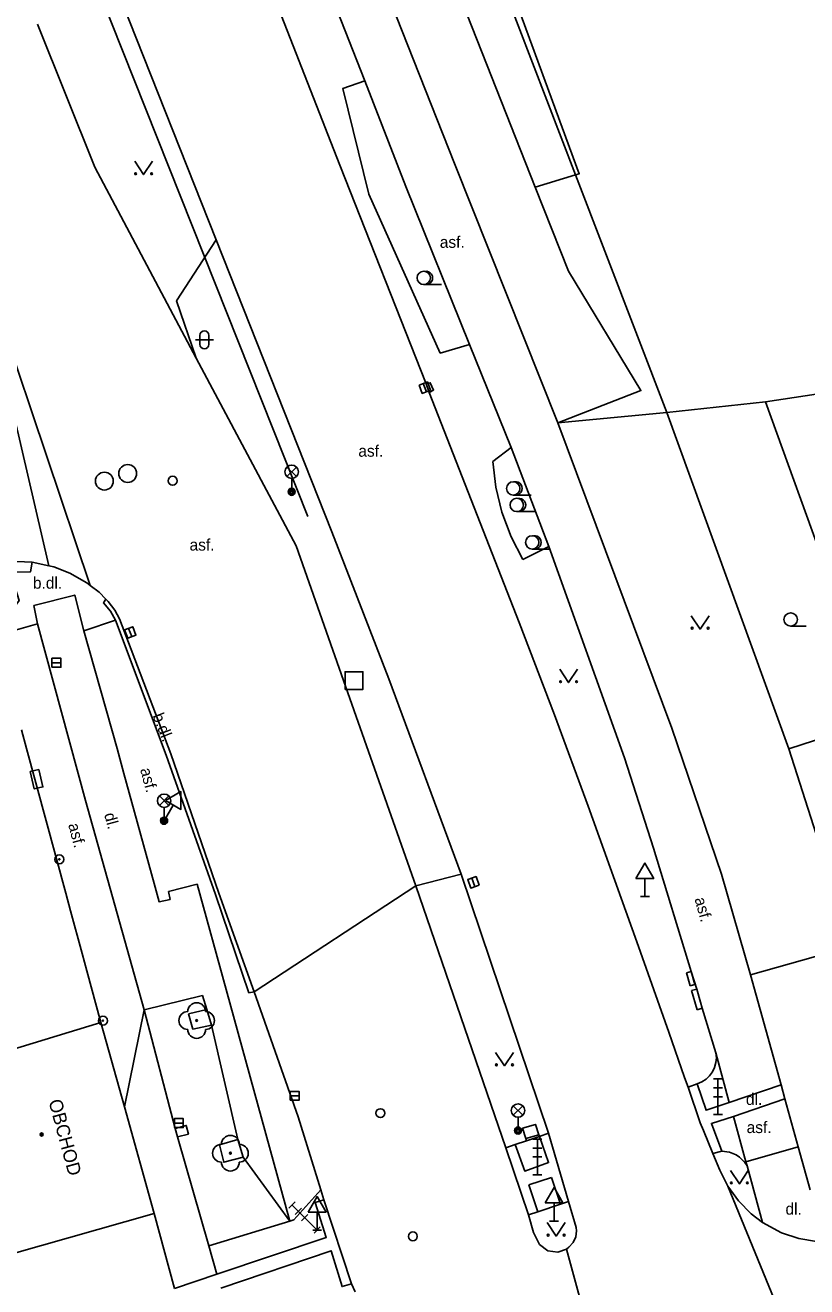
# Model space of a CAD drawing. Extents: x -596229 to -595156, y -1161237 to -1159376.
# Drawn here: x -595429.2 to -595385.3, y -1160615.4 to -1160544.6 of the extents above; entities that cross this region are included whole.
import ezdxf

# ---------------------------------------------------------------- set-up
doc = ezdxf.new("R2010")
doc.units = 0
for name, color, linetype in [('DOP - kresba z DSPS bez souradnic', 7, 'Continuous'), ('DOP - rozhrani ploch obecne', 7, 'Continuous'), ('Level 22', 7, 'Continuous'), ('Level 24', 7, 'Continuous'), ('Level 25', 7, 'Continuous'), ('Level 26', 7, 'Continuous'), ('Level 27', 7, 'Continuous'), ('Level 28', 7, 'Continuous'), ('Level 33', 7, 'Continuous'), ('Level 34', 7, 'Continuous'), ('Level 36', 7, 'Continuous'), ('Level 39', 7, 'Continuous'), ('silnoproud - povrch.  znaky a  RIS  skut. velikost', 7, 'Continuous'), ('Specificka linie pasportu komunikaci', 7, 'Continuous'), ('TM - budovy zdene_ betonove - VP', 7, 'Continuous'), ('TM - chodniky - VP', 7, 'Continuous'), ('TM - komunikace - VP', 7, 'Continuous'), ('TM - plot drateny_ kovovy - VP', 7, 'Continuous'), ('TM - plot zdeny_ ohradni zed - VP', 7, 'Continuous'), ('TM - popis objektu', 7, 'Continuous'), ('TM - popis povrchu', 7, 'Continuous'), ('TM - rozhrani ploch obecne - VP', 7, 'Continuous'), ('TM - vstup do budovy - zdene_ betonove', 7, 'Continuous'), ('TM - zabradli - VP', 7, 'Continuous')]:
    doc.layers.add(name, color=color, linetype=linetype)

msp = doc.modelspace()

# ---------------------------------------------------------------- linework, layer by layer
at = {"layer": 'DOP - kresba z DSPS bez souradnic'}
msp.add_lwpolyline([(-595386.35, -1160585.22), (-595393.19, -1160566.33)], dxfattribs=at)
at = {"layer": 'DOP - rozhrani ploch obecne'}
for points in [[(-595384.08, -1160575.63), (-595387.65, -1160565.74)], [(-595381.28, -1160583.57), (-595386.35, -1160585.22)], [(-595386.35, -1160585.22), (-595384.2, -1160591.95)]]:
    msp.add_lwpolyline(points, dxfattribs=at)
at = {"layer": 'Level 22'}
for centre in [(-595419.57, -1160600.48), (-595417.68, -1160607.93)]:
    msp.add_circle(centre, 0.05, dxfattribs=at)
for centre, start, end in [((-595419.57, -1160599.98), 0, 180), ((-595420.07, -1160600.48), 90, 270), ((-595419.07, -1160600.48), 270, 90), ((-595419.57, -1160600.98), 180, 0), ((-595417.68, -1160607.43), 0, 180), ((-595418.18, -1160607.93), 90, 270), ((-595417.18, -1160607.93), 270, 90), ((-595417.68, -1160608.43), 180, 0)]:
    msp.add_arc(centre, 0.5, start, end, dxfattribs=at)
at = {"layer": 'Level 24'}
msp.add_lwpolyline([(-595428.92, -1160586.502), (-595428.686, -1160587.475), (-595428.2, -1160587.358), (-595428.434, -1160586.385)], close=True, dxfattribs=at)
at = {"layer": 'Level 25'}
for centre, radius in [((-595427.28, -1160591.43), 0.25), ((-595427.28, -1160591.43), 0.0303), ((-595424.83, -1160600.49), 0.25), ((-595424.83, -1160600.49), 0.0303)]:
    msp.add_circle(centre, radius, dxfattribs=at)
at = {"layer": 'Level 26'}
msp.add_lwpolyline([(-595411.24, -1160581.89), (-595410.24, -1160581.89), (-595410.24, -1160580.89), (-595411.24, -1160580.89)], close=True, dxfattribs=at)
at = {"layer": 'Level 27'}
for p, q in [((-595406.858, -1160564.706), (-595406.682, -1160565.174)), ((-595423.391, -1160578.457), (-595423.209, -1160578.923)), ((-595427.69, -1160580.39), (-595427.19, -1160580.39)), ((-595403.957, -1160592.956), (-595404.123, -1160592.484)), ((-595414.32, -1160604.71), (-595413.82, -1160604.71)), ((-595420.82, -1160606.24), (-595420.32, -1160606.24))]:
    msp.add_line(p, q, dxfattribs=at)
for points in [[(-595407.092, -1160564.794), (-595406.916, -1160565.262), (-595406.448, -1160565.086), (-595406.624, -1160564.618)], [(-595423.624, -1160578.548), (-595423.442, -1160579.014), (-595422.976, -1160578.832), (-595423.158, -1160578.366)], [(-595427.69, -1160580.64), (-595427.19, -1160580.64), (-595427.19, -1160580.14), (-595427.69, -1160580.14)], [(-595403.721, -1160592.872), (-595403.888, -1160592.401), (-595404.359, -1160592.568), (-595404.192, -1160593.039)], [(-595414.32, -1160604.96), (-595413.82, -1160604.96), (-595413.82, -1160604.46), (-595414.32, -1160604.46)], [(-595420.82, -1160606.49), (-595420.32, -1160606.49), (-595420.32, -1160605.99), (-595420.82, -1160605.99)]]:
    msp.add_lwpolyline(points, close=True, dxfattribs=at)
for centre in [(-595424.75, -1160570.19), (-595423.44, -1160569.76)]:
    msp.add_circle(centre, 0.5, dxfattribs=at)
at = {"layer": 'Level 28'}
for centre in [(-595420.92, -1160570.17), (-595409.26, -1160605.68), (-595407.44, -1160612.6)]:
    msp.add_circle(centre, 0.25, dxfattribs=at)
at = {"layer": 'Level 33'}
for p, q in [((-595414.505, -1160569.93), (-595413.975, -1160569.4)), ((-595414.505, -1160569.4), (-595413.975, -1160569.93)), ((-595414.24, -1160570.04), (-595414.24, -1160570.79)), ((-595421.665, -1160588.4), (-595421.135, -1160587.87)), ((-595421.665, -1160587.87), (-595421.135, -1160588.4)), ((-595421.4, -1160588.51), (-595421.4, -1160589.26)), ((-595390.57, -1160603.76), (-595390.07, -1160603.76)), ((-595390.32, -1160605.76), (-595390.32, -1160603.76)), ((-595390.57, -1160604.26), (-595390.07, -1160604.26)), ((-595390.57, -1160604.76), (-595390.07, -1160604.76)), ((-595401.805, -1160605.8), (-595401.275, -1160605.27)), ((-595401.805, -1160605.27), (-595401.275, -1160605.8)), ((-595390.57, -1160605.76), (-595390.07, -1160605.76)), ((-595401.54, -1160605.91), (-595401.54, -1160606.66)), ((-595400.7, -1160607.14), (-595400.2, -1160607.14)), ((-595400.45, -1160609.14), (-595400.45, -1160607.14)), ((-595400.7, -1160607.64), (-595400.2, -1160607.64)), ((-595400.7, -1160608.14), (-595400.2, -1160608.14)), ((-595400.7, -1160609.14), (-595400.2, -1160609.14)), ((-595414.401, -1160611.013), (-595414.047, -1160610.659)), ((-595412.81, -1160612.25), (-595414.224, -1160610.836)), ((-595414.047, -1160611.366), (-595413.694, -1160611.013)), ((-595413.694, -1160611.72), (-595413.34, -1160611.366)), ((-595412.987, -1160612.427), (-595412.633, -1160612.073))]:
    msp.add_line(p, q, dxfattribs=at)
for centre, radius in [((-595414.24, -1160569.665), 0.375), ((-595414.24, -1160570.79), 0.2), ((-595414.24, -1160570.79), 0.145), ((-595414.24, -1160570.79), 0.0876), ((-595421.4, -1160588.135), 0.375), ((-595421.4, -1160589.26), 0.2), ((-595421.4, -1160589.26), 0.145), ((-595421.4, -1160589.26), 0.0876), ((-595401.54, -1160605.535), 0.375), ((-595401.54, -1160606.66), 0.2), ((-595401.54, -1160606.66), 0.145), ((-595401.54, -1160606.66), 0.0876)]:
    msp.add_circle(centre, radius, dxfattribs=at)
at = {"layer": 'Level 34'}
for p, q in [((-595420.891, -1160588.378), (-595421.4, -1160589.26)), ((-595421.617, -1160589.135), (-595421.183, -1160589.385)), ((-595394.42, -1160592.502), (-595394.42, -1160593.52)), ((-595394.67, -1160593.52), (-595394.17, -1160593.52)), ((-595399.52, -1160610.722), (-595399.52, -1160611.74)), ((-595412.81, -1160611.232), (-595412.81, -1160612.25)), ((-595413.06, -1160612.25), (-595412.56, -1160612.25)), ((-595399.77, -1160611.74), (-595399.27, -1160611.74))]:
    msp.add_line(p, q, dxfattribs=at)
for points in [[(-595421.324, -1160588.128), (-595420.458, -1160588.628), (-595420.458, -1160587.628)], [(-595394.92, -1160592.502), (-595393.92, -1160592.502), (-595394.42, -1160591.636)], [(-595400.02, -1160610.722), (-595399.02, -1160610.722), (-595399.52, -1160609.856)], [(-595413.31, -1160611.232), (-595412.31, -1160611.232), (-595412.81, -1160610.366)]]:
    msp.add_lwpolyline(points, close=True, dxfattribs=at)
at = {"layer": 'Level 36'}
for p, q in [((-595406.83, -1160559.155), (-595405.83, -1160559.155)), ((-595419.636, -1160562.256), (-595418.636, -1160562.256)), ((-595419.386, -1160562.006), (-595419.386, -1160562.506)), ((-595418.886, -1160562.006), (-595418.886, -1160562.506)), ((-595401.81, -1160570.975), (-595400.81, -1160570.975)), ((-595401.61, -1160571.905), (-595400.61, -1160571.905)), ((-595400.74, -1160574.005), (-595399.74, -1160574.005)), ((-595386.24, -1160578.335), (-595385.365, -1160578.335))]:
    msp.add_line(p, q, dxfattribs=at)
for points in [[(-595423.05, -1160552.23), (-595422.55, -1160552.98), (-595422.05, -1160552.23)], [(-595391.82, -1160577.75), (-595391.32, -1160578.5), (-595390.82, -1160577.75)], [(-595399.2, -1160580.75), (-595398.7, -1160581.5), (-595398.2, -1160580.75)], [(-595402.8, -1160602.27), (-595402.3, -1160603.02), (-595401.8, -1160602.27)], [(-595389.62, -1160608.9), (-595389.12, -1160609.65), (-595388.62, -1160608.9)], [(-595399.9, -1160611.83), (-595399.4, -1160612.58), (-595398.9, -1160611.83)]]:
    msp.add_lwpolyline(points, dxfattribs=at)
for centre, radius in [((-595423, -1160552.93), 0.05), ((-595422.101, -1160552.93), 0.05), ((-595406.83, -1160558.78), 0.375), ((-595401.81, -1160570.6), 0.375), ((-595401.61, -1160571.53), 0.375), ((-595400.74, -1160573.63), 0.375), ((-595386.24, -1160577.96), 0.375), ((-595391.77, -1160578.45), 0.05), ((-595390.871, -1160578.45), 0.05), ((-595399.15, -1160581.45), 0.05), ((-595398.251, -1160581.45), 0.05), ((-595402.75, -1160602.97), 0.05), ((-595401.851, -1160602.97), 0.05), ((-595389.57, -1160609.6), 0.05), ((-595388.671, -1160609.6), 0.05), ((-595399.85, -1160612.53), 0.05), ((-595398.951, -1160612.53), 0.05)]:
    msp.add_circle(centre, radius, dxfattribs=at)
for centre, radius, start, end in [((-595406.705, -1160558.78), 0.375, 260.40593, 99.59407), ((-595419.136, -1160562.006), 0.25, 0, 180), ((-595419.136, -1160562.506), 0.25, 180, 0), ((-595401.685, -1160570.6), 0.375, 260.40593, 99.59407), ((-595401.485, -1160571.53), 0.375, 260.40593, 99.59407), ((-595400.615, -1160573.63), 0.375, 260.40593, 99.59407)]:
    msp.add_arc(centre, radius, start, end, dxfattribs=at)
at = {"layer": 'Level 39'}
for radius in [0.09, 0.0398]:
    msp.add_circle((-595428.27, -1160606.88), radius, dxfattribs=at)
at = {"layer": 'silnoproud - povrch.  znaky a  RIS  skut. velikost'}
for points in [[(-595391.82, -1160597.73), (-595392.09, -1160597.81)], [(-595392.09, -1160597.81), (-595391.88, -1160598.54)], [(-595391.61, -1160598.46), (-595391.82, -1160597.73)], [(-595391.88, -1160598.54), (-595391.61, -1160598.46)], [(-595391.51, -1160598.72), (-595391.8, -1160598.8)], [(-595391.8, -1160598.8), (-595391.49, -1160599.87)], [(-595391.3, -1160599.44), (-595391.51, -1160598.72)], [(-595391.2, -1160599.79), (-595391.3, -1160599.44)], [(-595391.49, -1160599.87), (-595391.2, -1160599.79)]]:
    msp.add_lwpolyline(points, dxfattribs=at)
at = {"layer": 'Specificka linie pasportu komunikaci'}
for points in [[(-595417.44, -1160503.61), (-595416.36, -1160503.13), (-595398.1, -1160552.93), (-595398.31, -1160552.99)], [(-595400.57, -1160553.69), (-595414.19, -1160519.13), (-595416.73, -1160512.72), (-595416.8, -1160512.57), (-595420.3, -1160504.87)], [(-595398.31, -1160552.99), (-595400.57, -1160553.69)], [(-595400.57, -1160553.69), (-595398.71, -1160558.4), (-595394.64, -1160565.11), (-595399.3, -1160566.92)], [(-595419.59, -1160563.28), (-595420.7, -1160560.06), (-595418.47, -1160556.64)], [(-595425.54, -1160576.05), (-595430.45, -1160561.46)], [(-595406.7, -1160564.73), (-595406.53, -1160565.21)], [(-595427.87, -1160574.94), (-595430.17, -1160565.01)], [(-595407.28, -1160592.92), (-595404.73, -1160592.27)], [(-595416.35, -1160598.87), (-595407.28, -1160592.92)], [(-595422.52, -1160599.88), (-595419.24, -1160599.07)], [(-595419.24, -1160599.07), (-595419, -1160599.86)], [(-595416.65, -1160598.92), (-595416.35, -1160598.87)], [(-595423.63, -1160605.32), (-595422.52, -1160599.88)], [(-595418.74, -1160600.74), (-595417.26, -1160607.16)], [(-595420.77, -1160606.54), (-595420.65, -1160607.01)], [(-595401.1, -1160607.11), (-595401.06, -1160607.23)], [(-595400.38, -1160606.89), (-595400.34, -1160606.99)], [(-595416.96, -1160608.16), (-595414.34, -1160611.74)], [(-595389.76, -1160609.78), (-595382.74, -1160626.94)], [(-595394.86, -1160629.03), (-595396.41, -1160622.18), (-595398.82, -1160613.31)]]:
    msp.add_lwpolyline(points, dxfattribs=at)
at = {"layer": 'TM - budovy zdene_ betonove - VP'}
for points in [[(-595426.92, -1160593.32), (-595429.12, -1160585.21)], [(-595425.99, -1160596.72), (-595426.65, -1160594.32)], [(-595388.49, -1160597.91), (-595384.12, -1160596.68)], [(-595424.95, -1160600.59), (-595425.73, -1160597.69)], [(-595388.49, -1160597.91), (-595386.77, -1160604.09)], [(-595434.33, -1160603.46), (-595424.95, -1160600.59)], [(-595424.95, -1160600.59), (-595423.63, -1160605.32)], [(-595386.77, -1160604.09), (-595386.56, -1160604.88)], [(-595386.56, -1160604.88), (-595385.81, -1160607.57)], [(-595423.63, -1160605.32), (-595421.95, -1160611.32)], [(-595385.81, -1160607.57), (-595385.14, -1160609.98)], [(-595433.11, -1160614.48), (-595421.95, -1160611.32)], [(-595420.81, -1160615.52), (-595421.95, -1160611.32)]]:
    msp.add_lwpolyline(points, dxfattribs=at)
at = {"layer": 'TM - chodniky - VP'}
for points in [[(-595424.55, -1160503.03), (-595417.76, -1160520.18), (-595411.65, -1160535.77), (-595405.11, -1160552.36)], [(-595410.13, -1160547.71), (-595414.55, -1160536.46), (-595420.69, -1160520.83), (-595423.25, -1160514.27)], [(-595407.84, -1160553.64), (-595410.13, -1160547.71)], [(-595405.11, -1160552.36), (-595399.3, -1160566.92)], [(-595407.84, -1160553.64), (-595404.26, -1160562.51)], [(-595404.26, -1160562.51), (-595401.93, -1160568.31)], [(-595399.81, -1160573.87), (-595401.93, -1160568.31)], [(-595395.57, -1160585.73), (-595399.81, -1160573.87)], [(-595423.66, -1160586.6), (-595424.03, -1160585.21)], [(-595391.82, -1160597.73), (-595393.93, -1160590.81), (-595395.57, -1160585.73)], [(-595421.15, -1160593.24), (-595421.06, -1160593.68), (-595421.68, -1160593.81), (-595421.96, -1160592.79)], [(-595391.51, -1160598.72), (-595391.82, -1160597.73)], [(-595420.03, -1160600.1), (-595419, -1160599.86)], [(-595418.74, -1160600.74), (-595419.78, -1160600.96), (-595420.03, -1160600.1)], [(-595419, -1160599.86), (-595418.74, -1160600.74)], [(-595390.44, -1160602.29), (-595391.2, -1160599.79)], [(-595390.44, -1160602.29), (-595390.41, -1160602.57), (-595390.44, -1160602.84), (-595390.51, -1160603.11), (-595390.63, -1160603.36), (-595390.79, -1160603.58), (-595390.99, -1160603.77), (-595391.23, -1160603.92), (-595391.48, -1160604.03)], [(-595418.29, -1160607.46), (-595417.26, -1160607.16)], [(-595417.26, -1160607.16), (-595416.96, -1160608.16)], [(-595416.96, -1160608.16), (-595418.05, -1160608.44), (-595418.29, -1160607.46)]]:
    msp.add_lwpolyline(points, dxfattribs=at)
at = {"layer": 'TM - komunikace - VP'}
for points in [[(-595411.54, -1160552.45), (-595416.13, -1160540.66), (-595423.57, -1160521.85), (-595430.46, -1160504.33), (-595434.99, -1160492.74)], [(-595423.77, -1160543.27), (-595418.47, -1160556.64)], [(-595419.59, -1160563.28), (-595425.28, -1160552.56), (-595428.51, -1160544.53)], [(-595411.54, -1160552.45), (-595406.7, -1160564.73)], [(-595404.73, -1160592.27), (-595408.78, -1160581.29), (-595411.99, -1160573.03), (-595418.47, -1160556.64)], [(-595407.28, -1160592.92), (-595411.08, -1160582.07), (-595413.98, -1160573.83), (-595419.59, -1160563.28)], [(-595406.7, -1160564.73), (-595406.46, -1160564.67), (-595406.28, -1160565.08), (-595406.53, -1160565.21)], [(-595406.53, -1160565.21), (-595405.51, -1160567.79), (-595403.49, -1160572.96), (-595402.48, -1160575.54), (-595401.48, -1160578.13), (-595399.5, -1160583.32), (-595397.6, -1160588.44), (-595394.88, -1160596.06), (-595393.08, -1160601.14), (-595392.19, -1160603.68), (-595392, -1160604.22)], [(-595432.09, -1160575.17), (-595431.29, -1160574.91), (-595430.5, -1160574.76), (-595429.67, -1160574.7), (-595428.81, -1160574.74)], [(-595428.81, -1160574.74), (-595427.87, -1160574.94)], [(-595427.87, -1160574.94), (-595427.59, -1160575), (-595426.69, -1160575.35), (-595425.73, -1160575.9), (-595425.54, -1160576.05)], [(-595425.54, -1160576.05), (-595425.05, -1160576.42), (-595424.66, -1160576.81)], [(-595424.66, -1160576.81), (-595424.53, -1160576.95), (-595424.17, -1160577.43), (-595423.91, -1160577.92)], [(-595416.35, -1160598.87), (-595418.32, -1160593.32), (-595421.02, -1160585.5), (-595423.91, -1160577.92)], [(-595399.82, -1160606.81), (-595404.73, -1160592.27)], [(-595407.28, -1160592.92), (-595402.23, -1160607.62)], [(-595412.61, -1160609.99), (-595413.88, -1160605.88), (-595416.35, -1160598.87)], [(-595392, -1160604.22), (-595391.31, -1160606.23)], [(-595390.61, -1160607.95), (-595391.14, -1160606.66), (-595391.31, -1160606.23)], [(-595398.7, -1160610.64), (-595399.82, -1160606.81)], [(-595402.23, -1160607.62), (-595400.95, -1160611.39)], [(-595390.21, -1160608.88), (-595390.61, -1160607.95)], [(-595390.21, -1160608.88), (-595389.76, -1160609.78)], [(-595412.43, -1160610.54), (-595412.61, -1160609.99)], [(-595389.76, -1160609.78), (-595389.17, -1160610.61), (-595388.46, -1160611.33), (-595387.82, -1160611.82)], [(-595410.89, -1160615.26), (-595412.43, -1160610.54)], [(-595398.7, -1160610.64), (-595398.28, -1160612.11)], [(-595400.95, -1160611.39), (-595400.67, -1160612.38)], [(-595398.82, -1160613.31), (-595398.68, -1160613.21), (-595398.44, -1160612.95), (-595398.3, -1160612.63), (-595398.26, -1160612.28), (-595398.28, -1160612.11)], [(-595387.82, -1160611.82), (-595386.75, -1160612.4), (-595385.79, -1160612.72), (-595384.79, -1160612.89), (-595383.78, -1160612.9)], [(-595400.67, -1160612.38), (-595400.34, -1160613.05), (-595399.86, -1160613.41), (-595399.31, -1160613.48), (-595398.82, -1160613.31)], [(-595410.67, -1160615.71), (-595410.89, -1160615.26)]]:
    msp.add_lwpolyline(points, dxfattribs=at)
at = {"layer": 'TM - plot drateny_ kovovy - VP'}
for points in [[(-595398.31, -1160552.99), (-595407.17, -1160529.92), (-595417.35, -1160504.03), (-595417.44, -1160503.61)], [(-595393.19, -1160566.33), (-595398.31, -1160552.99)], [(-595387.65, -1160565.74), (-595381.59, -1160564.82)], [(-595393.19, -1160566.33), (-595387.65, -1160565.74)], [(-595399.3, -1160566.92), (-595393.19, -1160566.33)]]:
    msp.add_lwpolyline(points, dxfattribs=at)
at = {"layer": 'TM - plot zdeny_ ohradni zed - VP'}
msp.add_lwpolyline([(-595388.49, -1160597.91), (-595390.13, -1160592.27), (-595392.9, -1160584.06), (-595399.3, -1160566.92)], dxfattribs=at)
at = {"layer": 'TM - rozhrani ploch obecne - VP'}
for points in [[(-595409.91, -1160554.07), (-595411.37, -1160548.15), (-595410.13, -1160547.71)], [(-595409.91, -1160554.07), (-595405.9, -1160563), (-595404.26, -1160562.51)], [(-595401.93, -1160568.31), (-595402.96, -1160569.08)], [(-595402.96, -1160569.08), (-595402.79, -1160570.53), (-595402.44, -1160571.94), (-595401.93, -1160573.31), (-595401.26, -1160574.6)], [(-595401.26, -1160574.6), (-595399.81, -1160573.87)], [(-595428.81, -1160574.74), (-595428.89, -1160575.28), (-595430.04, -1160575.31), (-595429.54, -1160576.9), (-595431.09, -1160578.96)], [(-595428.71, -1160577.17), (-595426.41, -1160576.59), (-595425.91, -1160578.6)], [(-595424.13, -1160578), (-595424.41, -1160577.5), (-595424.79, -1160577.02), (-595424.66, -1160576.81)], [(-595428.5, -1160578.2), (-595428.71, -1160577.17)], [(-595430.21, -1160578.69), (-595428.5, -1160578.2)], [(-595422.52, -1160599.88), (-595425.8, -1160588.13), (-595428.5, -1160578.2)], [(-595425.91, -1160578.6), (-595424.13, -1160578)], [(-595416.65, -1160598.92), (-595418.51, -1160593.41), (-595421.28, -1160585.57), (-595424.13, -1160578)], [(-595425.91, -1160578.6), (-595424.03, -1160585.21)], [(-595423.66, -1160586.6), (-595421.96, -1160592.79)], [(-595421.15, -1160593.24), (-595421.06, -1160593.68), (-595421.68, -1160593.81), (-595421.96, -1160592.79)], [(-595421.15, -1160593.24), (-595419.55, -1160592.83), (-595417.91, -1160598.74), (-595414.34, -1160611.74)], [(-595420.77, -1160606.54), (-595422.52, -1160599.88)], [(-595390.44, -1160602.29), (-595389.69, -1160605.08)], [(-595391.48, -1160604.03), (-595392, -1160604.22)], [(-595389.69, -1160605.08), (-595390.99, -1160605.52), (-595391.48, -1160604.03)], [(-595386.77, -1160604.09), (-595389.69, -1160605.08)], [(-595389.45, -1160605.86), (-595386.56, -1160604.88)], [(-595389.45, -1160605.86), (-595390.69, -1160606.26), (-595390.1, -1160607.81)], [(-595388.75, -1160608.42), (-595389.45, -1160605.86)], [(-595420.65, -1160607.01), (-595420.03, -1160606.86), (-595420.16, -1160606.37), (-595420.77, -1160606.54)], [(-595401.1, -1160607.11), (-595401.28, -1160606.53), (-595400.56, -1160606.31), (-595400.38, -1160606.89)], [(-595418.89, -1160613.14), (-595420.65, -1160607.01)], [(-595401.69, -1160607.44), (-595401.16, -1160608.93), (-595399.82, -1160608.46), (-595400.34, -1160606.99)], [(-595401.69, -1160607.44), (-595401.06, -1160607.23)], [(-595400.38, -1160606.89), (-595401.1, -1160607.11)], [(-595401.06, -1160607.23), (-595400.34, -1160606.99)], [(-595400.34, -1160606.99), (-595399.82, -1160606.81)], [(-595402.23, -1160607.62), (-595401.69, -1160607.44)], [(-595390.1, -1160607.81), (-595390.61, -1160607.95)], [(-595390.1, -1160607.81), (-595389.68, -1160607.87), (-595389.29, -1160608.03), (-595389.11, -1160608.15), (-595388.81, -1160608.45), (-595388.69, -1160608.63)], [(-595388.75, -1160608.42), (-595385.81, -1160607.57)], [(-595388.69, -1160608.63), (-595388.75, -1160608.42)], [(-595387.82, -1160611.82), (-595388.69, -1160608.63)], [(-595400.94, -1160609.7), (-595399.66, -1160609.3)], [(-595399.16, -1160610.79), (-595399.66, -1160609.3)], [(-595414.34, -1160611.74), (-595414.12, -1160611.67), (-595412.61, -1160609.99)], [(-595400.94, -1160609.7), (-595400.43, -1160611.22)], [(-595418.44, -1160614.72), (-595412.3, -1160612.66), (-595412.93, -1160610.7), (-595412.43, -1160610.54)], [(-595400.43, -1160611.22), (-595399.16, -1160610.79)], [(-595399.16, -1160610.79), (-595398.7, -1160610.64)], [(-595400.95, -1160611.39), (-595400.43, -1160611.22)], [(-595414.34, -1160611.74), (-595418.89, -1160613.14)], [(-595418.44, -1160614.72), (-595418.89, -1160613.14)], [(-595418.21, -1160615.5), (-595412.03, -1160613.41), (-595411.41, -1160615.42), (-595410.89, -1160615.26)], [(-595420.81, -1160615.52), (-595418.44, -1160614.72)]]:
    msp.add_lwpolyline(points, dxfattribs=at)
at = {"layer": 'TM - vstup do budovy - zdene_ betonove'}
for points in [[(-595429.12, -1160585.21), (-595429.4, -1160584.16)], [(-595426.65, -1160594.32), (-595426.92, -1160593.32)], [(-595425.73, -1160597.69), (-595425.99, -1160596.72)]]:
    msp.add_lwpolyline(points, dxfattribs=at)
at = {"layer": 'TM - zabradli - VP'}
msp.add_lwpolyline([(-595465.96, -1160439.77), (-595413.33, -1160572.18)], dxfattribs=at)

# ---------------------------------------------------------------- texts
at = {"layer": 'TM - popis objektu'}
msp.add_text('OBCHOD', height=0.75, rotation=285.18, dxfattribs=at).set_placement((-595427.89, -1160605.01))
at = {"layer": 'TM - popis povrchu'}
for s, p in [('asf.', (-595405.93, -1160557.09)), ('asf.', (-595410.5, -1160568.82)), ('asf.', (-595419.97, -1160574.09)), ('b.dl.', (-595428.76, -1160576.23)), ('dl.', (-595388.75, -1160605.22)), ('asf.', (-595388.71, -1160606.8)), ('dl.', (-595386.53, -1160611.38))]:
    msp.add_text(s, height=0.65, dxfattribs=at).set_placement(p)
for s, rotation, p in [('b.dl.', 291.38, (-595422.06, -1160583.36)), ('asf.', 285, (-595422.75, -1160586.38)), ('dl.', 285, (-595424.77, -1160588.9)), ('asf.', 285, (-595426.79, -1160589.48)), ('asf.', 285.63, (-595391.64, -1160593.65))]:
    msp.add_text(s, height=0.65, rotation=rotation, dxfattribs=at).set_placement(p)

doc.saveas('drawing.dxf')
